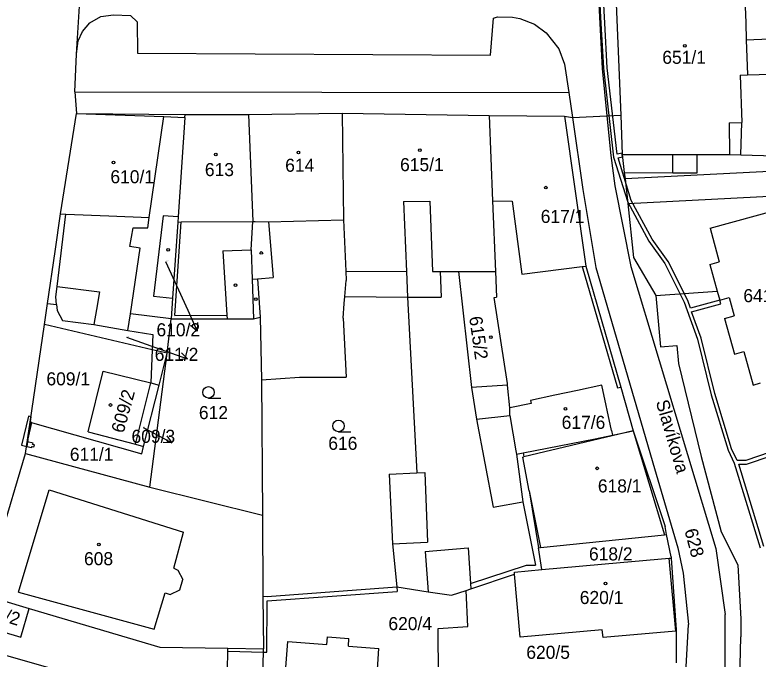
# Model space of a CAD drawing. Extents: x -785744 to -782822, y -1067550 to -1063910.
# Drawn here: x -783573.1 to -783476.2, y -1065644.6 to -1065560.7 of the extents above; entities that cross this region are included whole.
import ezdxf

# ---------------------------------------------------------------- set-up
doc = ezdxf.new("R2010")
doc.units = 0
for name, color, linetype in [('Hranice parcel', 7, 'Continuous'), ('Parcelní čísla', 7, 'Continuous'), ('Pop_ČP_popisy', 7, 'Continuous'), ('Vnitřní kresba', 7, 'Continuous'), ('Věcná břemena k části', 7, 'Continuous'), ('Značky budov', 7, 'Continuous'), ('Značky kultur', 7, 'Continuous')]:
    doc.layers.add(name, color=color, linetype=linetype)

msp = doc.modelspace()

# ---------------------------------------------------------------- linework, layer by layer
at = {"layer": 'Hranice parcel'}
for p, q in [((-783550.94, -1065574.01), (-783551.83, -1065586.98)), ((-783553.78, -1065586.85), (-783555.05, -1065597.3)), ((-783551.83, -1065586.98), (-783553.78, -1065586.85)), ((-783551.87, -1065587.64), (-783552.55, -1065597.58)), ((-783551.83, -1065586.98), (-783551.87, -1065587.64)), ((-783555.05, -1065597.3), (-783552.55, -1065597.58)), ((-783568.85, -1065598.24), (-783567.69, -1065598.38)), ((-783567.69, -1065598.38), (-783567.62, -1065599.17)), ((-783552.55, -1065597.58), (-783552.73, -1065600.25)), ((-783510.62, -1065597.46), (-783510.32, -1065597.45)), ((-783508.89, -1065608.68), (-783510.62, -1065597.46)), ((-783567.62, -1065599.17), (-783566.92, -1065600.45)), ((-783558.38, -1065601.78), (-783558.05, -1065599.59)), ((-783552.73, -1065600.25), (-783558.05, -1065599.59)), ((-783555.22, -1065604.27), (-783569.25, -1065600.98)), ((-783566.92, -1065600.45), (-783562.81, -1065601.01)), ((-783562.81, -1065601.01), (-783558.38, -1065601.78)), ((-783553.27, -1065604.73), (-783555.22, -1065604.27)), ((-783508.87, -1065608.9), (-783508.89, -1065608.68)), ((-783508.57, -1065611.85), (-783508.87, -1065608.9)), ((-783496.58, -1065608.91), (-783499.76, -1065609.59)), ((-783495.33, -1065614.78), (-783496.58, -1065608.91)), ((-783499.76, -1065609.59), (-783502.69, -1065610.21)), ((-783502.69, -1065610.21), (-783505.87, -1065610.89)), ((-783505.87, -1065610.89), (-783505.79, -1065611.28)), ((-783508.58, -1065612.84), (-783508.57, -1065611.85)), ((-783505.79, -1065611.28), (-783508.57, -1065611.85)), ((-783495.33, -1065614.78), (-783495.2, -1065615.4)), ((-783506.84, -1065617.72), (-783506.75, -1065618.25)), ((-783506.9, -1065618.29), (-783506.75, -1065618.25)), ((-783506.05, -1065622.64), (-783506.9, -1065618.29)), ((-783506.05, -1065622.64), (-783504.84, -1065630.09)), ((-783488.13, -1065628.35), (-783488.34, -1065627.29)), ((-783504.59, -1065630.06), (-783488.43, -1065628.38)), ((-783488.43, -1065628.38), (-783488.13, -1065628.35)), ((-783487.55, -1065631.26), (-783488.13, -1065628.35)), ((-783504.84, -1065630.09), (-783504.59, -1065630.06)), ((-783487.55, -1065631.26), (-783487.54, -1065631.43)), ((-783504.39, -1065632.92), (-783494.21, -1065632.02)), ((-783494.21, -1065632.02), (-783487.79, -1065631.45)), ((-783487.79, -1065631.45), (-783487.54, -1065631.43)), ((-783487.54, -1065631.43), (-783486.9, -1065640.78)), ((-783507.98, -1065633.24), (-783504.39, -1065632.92)), ((-783507.95, -1065633.53), (-783507.98, -1065633.24)), ((-783516.19, -1065636.26), (-783514.28, -1065635.63)), ((-783514.28, -1065635.63), (-783513.65, -1065635.42)), ((-783514.05, -1065640.34), (-783514.28, -1065635.63)), ((-783517.92, -1065640.59), (-783514.05, -1065640.34)), ((-783517.88, -1065648.46), (-783517.92, -1065640.59)), ((-783486.9, -1065640.78), (-783486.9, -1065640.93))]:
    msp.add_line(p, q, dxfattribs=at)
for points in [[(-783565.09, -1065565.75), (-783564.06, -1065549.74)], [(-783494.89, -1065554.99), (-783494.12, -1065573.73)], [(-783477.97, -1065557.38), (-783477.8, -1065561.7)], [(-783477.8, -1065561.7), (-783477.76, -1065563.9)], [(-783477.76, -1065563.9), (-783474.72, -1065563.79)], [(-783565.29, -1065570.67), (-783565.09, -1065565.75)], [(-783477.6, -1065568.47), (-783474.56, -1065568.36)], [(-783478.53, -1065568.49), (-783477.6, -1065568.47)], [(-783478.53, -1065568.49), (-783478.31, -1065574.66)], [(-783565.29, -1065570.67), (-783565.07, -1065573.51)], [(-783567.15, -1065586.58), (-783565.07, -1065573.51)], [(-783565.07, -1065573.51), (-783550.92, -1065573.62)], [(-783550.94, -1065574.01), (-783550.92, -1065573.62)], [(-783550.92, -1065573.62), (-783542.67, -1065573.61)], [(-783542.67, -1065573.61), (-783530.43, -1065573.47)], [(-783542.67, -1065573.61), (-783542.09, -1065587.57)], [(-783530.43, -1065573.47), (-783511.28, -1065573.76)], [(-783530.43, -1065573.47), (-783530.25, -1065587.36)], [(-783511.28, -1065573.76), (-783501.47, -1065573.83)], [(-783511.28, -1065573.76), (-783510.82, -1065584.87)], [(-783501.47, -1065573.83), (-783500.41, -1065574.04)], [(-783501.47, -1065573.83), (-783498.69, -1065593.39)], [(-783500.41, -1065574.04), (-783495.91, -1065573.82)], [(-783495.91, -1065573.82), (-783494.12, -1065573.73)], [(-783494.12, -1065573.73), (-783493.91, -1065578.85)], [(-783478.46, -1065578.87), (-783478.31, -1065574.66)], [(-783493.91, -1065578.85), (-783493.65, -1065581.2)], [(-783484.15, -1065578.84), (-783479.95, -1065578.83)], [(-783484.15, -1065581.23), (-783484.15, -1065578.84)], [(-783479.95, -1065578.83), (-783478.46, -1065578.87)], [(-783478.46, -1065578.87), (-783471.12, -1065579.09)], [(-783493.65, -1065581.2), (-783487.32, -1065581.23)], [(-783493.65, -1065581.2), (-783493.56, -1065582.03)], [(-783487.32, -1065581.23), (-783484.15, -1065581.23)], [(-783493.56, -1065582.03), (-783493.21, -1065585.21)], [(-783510.82, -1065584.87), (-783510.46, -1065594.08)], [(-783493.21, -1065585.21), (-783492.44, -1065592.25)], [(-783567.86, -1065591.49), (-783567.15, -1065586.58)], [(-783482.46, -1065588.46), (-783473.42, -1065585.98)], [(-783542.32, -1065591.27), (-783542.09, -1065587.57)], [(-783530.25, -1065587.36), (-783529.98, -1065594.05)], [(-783482.46, -1065588.46), (-783481.27, -1065592.84)], [(-783568.85, -1065598.24), (-783567.86, -1065591.49)], [(-783542.32, -1065591.27), (-783542.18, -1065595.08)], [(-783492.44, -1065592.25), (-783489.52, -1065597.23)], [(-783498.69, -1065593.39), (-783494.1, -1065609.14)], [(-783482.49, -1065593.17), (-783481.27, -1065592.84)], [(-783482.49, -1065593.17), (-783481.53, -1065596.66)], [(-783529.98, -1065594.05), (-783529.94, -1065595.28)], [(-783517.65, -1065594.1), (-783515.29, -1065594.09)], [(-783517.65, -1065594.1), (-783517.52, -1065597.44)], [(-783515.29, -1065594.09), (-783510.46, -1065594.08)], [(-783510.46, -1065594.08), (-783510.32, -1065597.45)], [(-783542.18, -1065595.08), (-783542.01, -1065600.24)], [(-783530.1, -1065597.35), (-783529.94, -1065595.28)], [(-783530.17, -1065598.24), (-783530.1, -1065597.35)], [(-783530.1, -1065597.35), (-783521.91, -1065597.41)], [(-783521.91, -1065597.41), (-783521.85, -1065597.41)], [(-783521.91, -1065597.41), (-783520.7, -1065620.33)], [(-783521.85, -1065597.41), (-783517.52, -1065597.44)], [(-783489.52, -1065597.23), (-783481.53, -1065596.66)], [(-783489.52, -1065597.23), (-783488.95, -1065603.89)], [(-783481.53, -1065596.66), (-783481.21, -1065597.83)], [(-783569.25, -1065600.98), (-783568.85, -1065598.24)], [(-783530.33, -1065600.18), (-783530.17, -1065598.24)], [(-783481.21, -1065597.83), (-783479.98, -1065597.49)], [(-783479.98, -1065597.49), (-783479.33, -1065599.86)], [(-783553.27, -1065604.73), (-783552.73, -1065600.25)], [(-783552.73, -1065600.25), (-783545.44, -1065600.24)], [(-783545.44, -1065600.24), (-783542.01, -1065600.24)], [(-783542.01, -1065600.24), (-783541.13, -1065600.05)], [(-783541.13, -1065600.05), (-783540.95, -1065608.22)], [(-783530.33, -1065600.18), (-783529.9, -1065607.87)], [(-783480.57, -1065600.2), (-783479.33, -1065599.86)], [(-783480.57, -1065600.2), (-783479.29, -1065604.84)], [(-783571.11, -1065613.7), (-783569.25, -1065600.98)], [(-783488.95, -1065603.89), (-783486.82, -1065603.73)], [(-783486.82, -1065603.73), (-783486.6, -1065606.07)], [(-783555.53, -1065622.2), (-783553.27, -1065604.73)], [(-783554.32, -1065608.88), (-783553.27, -1065604.73)], [(-783479.29, -1065604.84), (-783478.07, -1065604.5)], [(-783478.07, -1065604.5), (-783476.87, -1065608.88)], [(-783486.6, -1065606.07), (-783483.61, -1065618.18)], [(-783563.58, -1065614.98), (-783561.59, -1065607.06)], [(-783561.59, -1065607.06), (-783555.39, -1065608.61)], [(-783540.95, -1065608.22), (-783536, -1065607.84)], [(-783536, -1065607.84), (-783529.9, -1065607.87)], [(-783557.4, -1065616.59), (-783555.39, -1065608.61)], [(-783556.33, -1065616.87), (-783554.32, -1065608.88)], [(-783555.39, -1065608.61), (-783554.32, -1065608.88)], [(-783540.95, -1065608.22), (-783540.83, -1065625.85)], [(-783476.87, -1065608.88), (-783475.9, -1065608.61)], [(-783494.1, -1065609.14), (-783492.51, -1065614.84)], [(-783508.58, -1065612.84), (-783507.8, -1065617.43)], [(-783571.71, -1065617.81), (-783571.11, -1065613.7)], [(-783571.11, -1065613.7), (-783556.57, -1065617.83)], [(-783495.2, -1065615.4), (-783492.51, -1065614.84)], [(-783492.51, -1065614.84), (-783488.34, -1065627.29)], [(-783563.58, -1065614.98), (-783557.4, -1065616.59)], [(-783497.43, -1065615.87), (-783495.2, -1065615.4)], [(-783557.4, -1065616.59), (-783556.33, -1065616.87)], [(-783506.84, -1065617.72), (-783497.43, -1065615.87)], [(-783556.57, -1065617.83), (-783556.33, -1065616.87)], [(-783507.8, -1065617.43), (-783507.72, -1065617.9)], [(-783507.72, -1065617.9), (-783506.84, -1065617.72)], [(-783575.1, -1065629.07), (-783571.71, -1065617.81)], [(-783571.71, -1065617.81), (-783555.53, -1065622.2)], [(-783483.61, -1065618.18), (-783481.02, -1065627.99)], [(-783524.32, -1065620.48), (-783520.7, -1065620.33)], [(-783524.32, -1065620.48), (-783523.88, -1065629.56)], [(-783555.53, -1065622.2), (-783540.83, -1065625.85)], [(-783540.83, -1065625.85), (-783540.77, -1065636.4)], [(-783481.02, -1065627.99), (-783478.83, -1065632.32)], [(-783523.88, -1065629.56), (-783523.33, -1065635.19)], [(-783504.39, -1065632.92), (-783504.84, -1065630.09)], [(-783478.83, -1065632.32), (-783478.45, -1065639.38)], [(-783513.65, -1065635.42), (-783507.95, -1065633.53)], [(-783507.22, -1065641.72), (-783507.95, -1065633.53)], [(-783540.24, -1065636.41), (-783523.33, -1065635.19)], [(-783523.33, -1065635.19), (-783519.21, -1065635.8)], [(-783578.08, -1065635.96), (-783571.23, -1065637.99)], [(-783519.21, -1065635.8), (-783516.19, -1065636.26)], [(-783540.77, -1065636.4), (-783540.24, -1065636.41)], [(-783540.77, -1065636.4), (-783540.68, -1065643.25)], [(-783572.34, -1065641.72), (-783571.23, -1065637.99)], [(-783571.23, -1065637.99), (-783554.22, -1065643.02)], [(-783478.45, -1065639.38), (-783478.44, -1065641.69)], [(-783577.76, -1065640.11), (-783572.34, -1065641.72)], [(-783496.52, -1065640.77), (-783507.22, -1065641.72)], [(-783496.42, -1065641.78), (-783496.52, -1065640.77)], [(-783486.95, -1065640.93), (-783496.42, -1065641.78)], [(-783486.9, -1065640.93), (-783486.95, -1065640.93)], [(-783486.9, -1065640.93), (-783486.91, -1065645.09)], [(-783532.44, -1065642.68), (-783532.36, -1065641.68)], [(-783532.36, -1065641.68), (-783529.55, -1065641.89)], [(-783529.63, -1065642.89), (-783529.55, -1065641.89)], [(-783478.66, -1065650.84), (-783478.44, -1065641.69)], [(-783538.22, -1065651.31), (-783537.54, -1065642.3)], [(-783537.54, -1065642.3), (-783532.44, -1065642.68)], [(-783529.63, -1065642.89), (-783525.64, -1065643.19)], [(-783554.22, -1065643.02), (-783545.36, -1065643.18)], [(-783545.36, -1065643.18), (-783540.68, -1065643.25)], [(-783540.91, -1065650.97), (-783540.69, -1065643.68)], [(-783540.69, -1065643.68), (-783540.68, -1065643.25)], [(-783525.94, -1065647.3), (-783525.64, -1065643.19)]]:
    msp.add_lwpolyline(points, dxfattribs=at)
at = {"layer": 'Pop_ČP_popisy'}
for p, q in [((-783550.58, -1065599.11), (-783549.34, -1065601.842)), ((-783553.45, -1065604.47), (-783550.624, -1065605.478)), ((-783555.29, -1065614.98), (-783552.65, -1065616.406))]:
    msp.add_line(p, q, dxfattribs=at)
for points in [[(-783553.46, -1065592.78), (-783550.58, -1065599.11)], [(-783549.298, -1065600.725), (-783549.34, -1065601.842), (-783550.209, -1065601.138)], [(-783558.56, -1065602.64), (-783553.45, -1065604.47)], [(-783551.398, -1065604.671), (-783550.624, -1065605.478), (-783551.734, -1065605.613)], [(-783556.39, -1065614.39), (-783555.29, -1065614.98)], [(-783553.293, -1065615.491), (-783552.65, -1065616.406), (-783553.768, -1065616.37)]]:
    msp.add_lwpolyline(points, dxfattribs=at)
at = {"layer": 'Vnitřní kresba'}
for p, q in [((-783471.06, -1065580.88), (-783493.56, -1065582.03)), ((-783493.21, -1065585.21), (-783470.94, -1065584.07)), ((-783567.62, -1065596.06), (-783566.45, -1065586.61)), ((-783567.15, -1065586.58), (-783566.45, -1065586.61)), ((-783566.45, -1065586.61), (-783560.86, -1065586.84)), ((-783555.8, -1065588.4), (-783555.61, -1065587.07)), ((-783558.14, -1065590.82), (-783557.7, -1065588.4)), ((-783557.7, -1065588.4), (-783555.8, -1065588.4)), ((-783556.77, -1065591.03), (-783558.14, -1065590.82)), ((-783558.05, -1065599.59), (-783556.77, -1065591.03)), ((-783567.79, -1065597.38), (-783567.62, -1065596.06)), ((-783567.62, -1065596.06), (-783562.1, -1065596.74)), ((-783567.69, -1065598.38), (-783567.79, -1065597.38)), ((-783562.1, -1065596.74), (-783562.48, -1065599.03)), ((-783562.48, -1065599.03), (-783562.81, -1065601.01)), ((-783558.38, -1065601.78), (-783555.14, -1065602.29)), ((-783555.14, -1065602.29), (-783555.22, -1065604.27)), ((-783555.22, -1065604.27), (-783555.39, -1065608.61)), ((-783508.87, -1065608.9), (-783513.58, -1065609.21)), ((-783492.51, -1065614.84), (-783506.75, -1065618.25)), ((-783492.51, -1065614.84), (-783488.43, -1065628.38))]:
    msp.add_line(p, q, dxfattribs=at)
for points in [[(-783499.64, -1065508.07), (-783496.52, -1065567.64)], [(-783563.33, -1065561.69), (-783561.89, -1065560.88)], [(-783561.89, -1065560.88), (-783560.25, -1065560.66)], [(-783560.25, -1065560.66), (-783558.04, -1065560.73)], [(-783558.04, -1065560.73), (-783557.16, -1065561.56)], [(-783557.16, -1065561.56), (-783557.12, -1065565.66)], [(-783511.09, -1065565.91), (-783510.71, -1065561.07)], [(-783510.71, -1065561.07), (-783510.19, -1065560.9)], [(-783510.19, -1065560.9), (-783508.24, -1065560.94)], [(-783508.24, -1065560.94), (-783507.27, -1065561.12)], [(-783507.27, -1065561.12), (-783505.36, -1065561.88)], [(-783564.29, -1065562.83), (-783563.33, -1065561.69)], [(-783505.36, -1065561.88), (-783503.82, -1065563.01)], [(-783564.86, -1065564.04), (-783564.29, -1065562.83)], [(-783503.82, -1065563.01), (-783502.21, -1065565.07)], [(-783565.09, -1065565.75), (-783564.86, -1065564.04)], [(-783477.76, -1065563.9), (-783477.6, -1065568.47)], [(-783502.21, -1065565.07), (-783501.43, -1065567.07)], [(-783557.12, -1065565.66), (-783511.09, -1065565.91)], [(-783501.43, -1065567.07), (-783500.88, -1065570.76)], [(-783496.52, -1065567.64), (-783495.91, -1065573.82)], [(-783565.29, -1065570.67), (-783500.88, -1065570.76)], [(-783500.88, -1065570.76), (-783500.41, -1065574.04)], [(-783565.07, -1065573.51), (-783553.7, -1065573.91)], [(-783555.61, -1065587.07), (-783553.7, -1065573.91)], [(-783553.7, -1065573.91), (-783550.94, -1065574.01)], [(-783500.41, -1065574.04), (-783499.08, -1065583.41)], [(-783495.91, -1065573.82), (-783495.41, -1065578.97)], [(-783479.98, -1065574.71), (-783478.31, -1065574.66)], [(-783479.98, -1065574.71), (-783479.95, -1065578.83)], [(-783495.41, -1065578.97), (-783494.87, -1065582.94)], [(-783493.91, -1065578.85), (-783487.32, -1065578.84)], [(-783487.32, -1065578.84), (-783484.15, -1065578.84)], [(-783487.32, -1065581.23), (-783487.32, -1065578.84)], [(-783499.08, -1065583.41), (-783497.35, -1065593.57)], [(-783494.87, -1065582.94), (-783492.82, -1065593.43)], [(-783522.46, -1065584.96), (-783519.02, -1065584.93)], [(-783522.46, -1065584.96), (-783522.06, -1065594.08)], [(-783519.02, -1065584.93), (-783518.66, -1065594.1)], [(-783510.82, -1065584.87), (-783508.28, -1065584.91)], [(-783508.28, -1065584.91), (-783507, -1065594.43)], [(-783560.86, -1065586.84), (-783555.61, -1065587.07)], [(-783552.25, -1065599.83), (-783551.42, -1065587.63)], [(-783551.87, -1065587.64), (-783551.42, -1065587.63)], [(-783551.42, -1065587.63), (-783542.09, -1065587.57)], [(-783542.09, -1065587.57), (-783541.8, -1065587.57)], [(-783541.8, -1065587.57), (-783540.05, -1065587.63)], [(-783540.05, -1065587.63), (-783530.25, -1065587.36)], [(-783540.05, -1065587.63), (-783539.45, -1065594.85)], [(-783545.98, -1065591.39), (-783542.32, -1065591.27)], [(-783545.98, -1065591.39), (-783545.46, -1065599.78)], [(-783507, -1065594.43), (-783499.13, -1065593.44)], [(-783499.13, -1065593.44), (-783498.69, -1065593.39)], [(-783499.13, -1065593.44), (-783494.52, -1065609.24)], [(-783492.82, -1065593.43), (-783481.71, -1065630.19)], [(-783529.98, -1065594.05), (-783522.06, -1065594.08)], [(-783522.06, -1065594.08), (-783521.91, -1065597.41)], [(-783518.66, -1065594.1), (-783517.65, -1065594.1)], [(-783515.29, -1065594.09), (-783513.58, -1065609.21)], [(-783497.35, -1065593.57), (-783489.7, -1065619.76)], [(-783542.18, -1065595.08), (-783541.48, -1065595.05)], [(-783541.48, -1065595.05), (-783539.45, -1065594.85)], [(-783541.48, -1065595.05), (-783541.13, -1065600.05)], [(-783552.25, -1065599.83), (-783545.46, -1065599.78)], [(-783545.46, -1065599.78), (-783545.44, -1065600.24)], [(-783513.58, -1065609.21), (-783512.92, -1065613.31)], [(-783494.52, -1065609.24), (-783494.1, -1065609.14)], [(-783512.92, -1065613.31), (-783508.58, -1065612.84)], [(-783512.92, -1065613.31), (-783510.77, -1065624.81)], [(-783507.72, -1065617.9), (-783506.88, -1065624.08)], [(-783520.7, -1065620.33), (-783519.68, -1065620.29)], [(-783519.68, -1065620.29), (-783519.3, -1065629.37)], [(-783489.7, -1065619.76), (-783486.66, -1065630.1)], [(-783568.73, -1065622.84), (-783568.63, -1065622.51)], [(-783568.63, -1065622.51), (-783551.12, -1065628.04)], [(-783572.56, -1065635.58), (-783568.73, -1065622.84)], [(-783506.05, -1065622.64), (-783504.59, -1065630.06)], [(-783510.77, -1065624.81), (-783506.88, -1065624.08)], [(-783506.88, -1065624.08), (-783505.24, -1065632.34)], [(-783552.4, -1065632.75), (-783551.12, -1065628.04)], [(-783523.88, -1065629.56), (-783519.3, -1065629.37)], [(-783519.6, -1065630.58), (-783514.01, -1065630.07)], [(-783514.01, -1065630.07), (-783513.69, -1065634.72)], [(-783486.66, -1065630.1), (-783485.98, -1065633.39)], [(-783481.71, -1065630.19), (-783480.48, -1065638.77)], [(-783519.6, -1065630.58), (-783519.21, -1065635.8)], [(-783486.95, -1065640.93), (-783487.79, -1065631.45)], [(-783552.4, -1065632.75), (-783551.88, -1065632.98)], [(-783551.88, -1065632.98), (-783551.22, -1065634.21)], [(-783513.69, -1065634.72), (-783506.42, -1065632.34)], [(-783506.42, -1065632.34), (-783505.24, -1065632.34)], [(-783551.62, -1065635.56), (-783551.22, -1065634.21)], [(-783485.98, -1065633.39), (-783485.3, -1065640.06)], [(-783523.33, -1065635.19), (-783523.27, -1065635.77)], [(-783513.69, -1065634.72), (-783513.65, -1065635.42)], [(-783572.65, -1065635.87), (-783572.56, -1065635.58)], [(-783572.65, -1065635.87), (-783554.95, -1065640.69)], [(-783554.95, -1065640.69), (-783553.52, -1065635.97)], [(-783553.52, -1065635.97), (-783552.85, -1065636.17)], [(-783552.85, -1065636.17), (-783551.62, -1065635.56)], [(-783540.24, -1065637), (-783523.27, -1065635.77)], [(-783540.28, -1065643.7), (-783540.24, -1065637)], [(-783480.49, -1065668.31), (-783480.48, -1065638.77)], [(-783487.87, -1065687.01), (-783485.3, -1065640.06)], [(-783581.57, -1065642.04), (-783564.9, -1065646.75)], [(-783545.64, -1065660.56), (-783545.36, -1065643.57)], [(-783545.36, -1065643.57), (-783545.36, -1065643.18)], [(-783545.36, -1065643.57), (-783540.69, -1065643.68)], [(-783540.69, -1065643.68), (-783540.28, -1065643.7)]]:
    msp.add_lwpolyline(points, dxfattribs=at)
at = {"layer": 'Věcná břemena k části'}
for p, q in [((-783571.49, -1065616.28), (-783570.91, -1065613.76)), ((-783571.57, -1065616.88), (-783570.93, -1065617.03))]:
    msp.add_line(p, q, dxfattribs=at)
for points in [[(-783497.83, -1065540.46), (-783496.71, -1065561.76)], [(-783496.21, -1065561.74), (-783497.31, -1065540.72)], [(-783496.71, -1065561.76), (-783496.38, -1065567.58)], [(-783495.88, -1065567.54), (-783496.21, -1065561.74)], [(-783496.38, -1065567.58), (-783495.04, -1065579.18)], [(-783494.58, -1065578.81), (-783495.88, -1065567.54)], [(-783493.92, -1065578.66), (-783494.58, -1065578.81)], [(-783493.91, -1065578.85), (-783493.92, -1065578.66)], [(-783493.88, -1065579.16), (-783493.91, -1065578.85)], [(-783495.04, -1065579.18), (-783493.2, -1065585.04)], [(-783494.44, -1065579.29), (-783493.88, -1065579.16)], [(-783492.74, -1065584.85), (-783494.44, -1065579.29)], [(-783493.2, -1065585.04), (-783490.46, -1065590.14)], [(-783490.04, -1065589.88), (-783492.74, -1065584.85)], [(-783490.46, -1065590.14), (-783488.35, -1065593.04)], [(-783487.93, -1065592.78), (-783490.04, -1065589.88)], [(-783488.35, -1065593.04), (-783485.84, -1065598.07)], [(-783485.38, -1065597.87), (-783487.93, -1065592.78)], [(-783485.84, -1065598.07), (-783484.12, -1065602.89)], [(-783485.04, -1065598.86), (-783485.38, -1065597.87)], [(-783481.21, -1065597.83), (-783485.04, -1065598.86)], [(-783484.87, -1065599.33), (-783481.08, -1065598.31)], [(-783481.08, -1065598.31), (-783481.21, -1065597.83)], [(-783483.64, -1065602.75), (-783484.87, -1065599.33)], [(-783484.12, -1065602.89), (-783482.32, -1065610.16)], [(-783481.84, -1065610), (-783483.64, -1065602.75)], [(-783479.66, -1065617.2), (-783481.84, -1065610)], [(-783482.32, -1065610.16), (-783480.12, -1065617.38)], [(-783571.32, -1065612.95), (-783572.27, -1065616.71)], [(-783571.49, -1065616.28), (-783571.01, -1065613.02)], [(-783571.11, -1065613.7), (-783571.49, -1065616.28)], [(-783571.01, -1065613.02), (-783571.32, -1065612.95)], [(-783570.91, -1065613.76), (-783571.11, -1065613.7)], [(-783572.27, -1065616.71), (-783571.57, -1065616.88), (-783571.49, -1065616.28)], [(-783571.49, -1065616.28), (-783571.57, -1065616.88)], [(-783570.75, -1065616.46), (-783571.49, -1065616.28)], [(-783570.8, -1065616.61), (-783570.75, -1065616.46)], [(-783570.56, -1065616.68), (-783570.8, -1065616.61)], [(-783570.64, -1065616.95), (-783570.56, -1065616.68)], [(-783570.93, -1065617.03), (-783570.88, -1065616.88)], [(-783570.88, -1065616.88), (-783570.64, -1065616.95)], [(-783480.12, -1065617.38), (-783479.31, -1065619.05)], [(-783478.92, -1065618.7), (-783479.66, -1065617.2)], [(-783474.65, -1065617.64), (-783477.82, -1065618.7)], [(-783477.82, -1065618.7), (-783478.92, -1065618.7)], [(-783477.73, -1065619.2), (-783474.51, -1065618.12)], [(-783479.31, -1065619.05), (-783475.95, -1065630.09)], [(-783478.74, -1065619.2), (-783477.73, -1065619.2)], [(-783475.47, -1065629.93), (-783478.74, -1065619.2)]]:
    msp.add_lwpolyline(points, dxfattribs=at)
at = {"layer": 'Značky budov'}
for centre in [(-783485.75, -1065564.7), (-783546.93, -1065578.84), (-783536.15, -1065578.59), (-783520.3, -1065578.27), (-783560.25, -1065579.87), (-783503.88, -1065583.16), (-783553.14, -1065591.27), (-783540.98, -1065591.67), (-783544.35, -1065595.88), (-783541.68, -1065597.69), (-783511.04, -1065602.64), (-783560.66, -1065611.48), (-783501.34, -1065611.99), (-783497.18, -1065619.73), (-783562.15, -1065629.65), (-783496.09, -1065634.74)]:
    msp.add_circle(centre, 0.175, dxfattribs=at)
at = {"layer": 'Značky kultur'}
for p, q in [((-783547.87, -1065610.58), (-783546.27, -1065610.58)), ((-783530.92, -1065614.96), (-783529.32, -1065614.96))]:
    msp.add_line(p, q, dxfattribs=at)
for centre in [(-783547.87, -1065609.83), (-783530.92, -1065614.21)]:
    msp.add_circle(centre, 0.75, dxfattribs=at)

# ---------------------------------------------------------------- texts
at = {"layer": 'Parcelní čísla'}
for s, height, p in [('651/1', 1.7, (-783488.7, -1065567.03)), ('613', 1.7, (-783548.34, -1065581.66)), ('614', 1.7, (-783537.87, -1065581.09)), ('615/1', 1.7, (-783522.89, -1065581.01)), ('610/1', 1.7, (-783560.66, -1065582.59)), ('617/1', 1.7, (-783504.55, -1065587.76)), ('610/2', 0.1, (-783553.46, -1065592.78)), ('641/2', 1.7, (-783478.13, -1065598.08)), ('611/2', 0.1, (-783558.56, -1065602.64)), ('609/1', 1.7, (-783569, -1065608.92)), ('612', 1.7, (-783549.12, -1065613.32)), ('617/6', 1.7, (-783501.82, -1065614.59)), ('609/3', 0.1, (-783556.39, -1065614.39)), ('616', 1.7, (-783532.25, -1065617.32)), ('611/1', 1.7, (-783565.95, -1065618.75)), ('618/1', 1.7, (-783497.1, -1065622.87)), ('618/2', 1.7, (-783498.26, -1065631.73)), ('608', 1.7, (-783564.1, -1065632.35)), ('620/1', 1.7, (-783499.46, -1065637.41)), ('620/4', 1.7, (-783524.41, -1065640.81)), ('620/5', 1.7, (-783506.43, -1065644.55))]:
    msp.add_text(s, height=height, dxfattribs=at).set_placement(p)
for s, rotation, p in [('615/2', 278.13393, (-783513.89, -1065600.03)), ('609/2', 74.5236, (-783558.95, -1065615.24)), ('628', 284.96673, (-783485.83, -1065627.81)), ('606/2', 343.04013, (-783578.18, -1065638.6))]:
    msp.add_text(s, height=1.7, rotation=rotation, dxfattribs=at).set_placement(p)
at = {"layer": 'Pop_ČP_popisy'}
for s, p in [('610/2', (-783554.652, -1065602.53)), ('611/2', (-783554.88, -1065605.73)), ('609/3', (-783557.909, -1065616.41))]:
    msp.add_text(s, height=1.7, dxfattribs=at).set_placement(p)
msp.add_text('Slavíkova', height=1.7, rotation=286.31421, dxfattribs=at).set_placement((-783489.56, -1065611.07))

doc.saveas('drawing.dxf')
